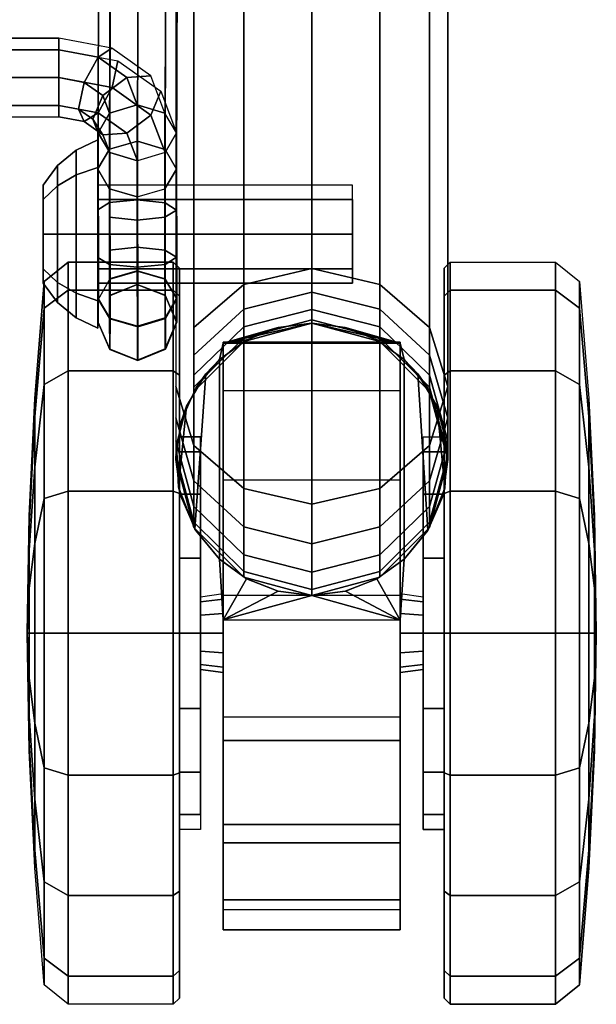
# Model space of a CAD drawing. Header units: inches. Extents: x 390 to 1835, y -266 to 136.
# Tile 426 of 656: x 1621.2 to 1623.03, y -130.39 to -127.26. Entities that reach past the tile are written whole.
import ezdxf
from ezdxf.enums import TextEntityAlignment as Align

# ---------------------------------------------------------------- set-up
doc = ezdxf.new("R2010")
doc.units = ezdxf.units.IN
doc.header["$LTSCALE"] = 0.95294
doc.header["$MEASUREMENT"] = 0
for name, color, linetype in [('A-FURN-3-SEAT-BACK', 143, 'Continuous'), ('A-FURN-3-SEAT-CASTER', 250, 'Continuous'), ('A-FURN-3-SEAT-FRAME', 254, 'Continuous'), ('A-FURN-3-SEAT-RACK', 251, 'Continuous'), ('A-FURN-HAWORTH-ATT', 251, 'Continuous')]:
    doc.layers.add(name, color=color, linetype=linetype)

# ---------------------------------------------------------------- blocks, each defined once
blk = doc.blocks.new('SCK-X4-0C-3D-3')
at = {"layer": 'A-FURN-3-SEAT-CASTER'}
for points in [[(-10.8336, -10.2315, 2.1916), (-10.7314, -10.2928, 2.1028), (-11.2255, -10.2581, 2.3688), (-11.0923, -10.206, 2.3294)], [(-10.9569, -10.1994, 2.2684), (-10.8336, -10.2315, 2.1916), (-11.0923, -10.206, 2.3294), (-10.9569, -10.1994, 2.2684)], [(-10.6855, -10.3357, 1.9712), (-11.3214, -10.3357, 2.3236), (-11.2255, -10.2581, 2.3688), (-10.7314, -10.2928, 2.1028)], [(-11.5145, -10.3479, 2.1248), (-11.3836, -10.4224, 2.2755), (-11.3214, -10.3357, 2.2596)], [(-10.6855, -10.3357, 1.7352), (-11.3214, -10.3357, 2.2596), (-11.3214, -10.3357, 2.3236), (-10.6855, -10.3357, 1.9712)], [(-10.6855, -10.3357, 1.7352), (-10.6229, -10.4231, 1.7352), (-10.6336, -10.3479, 1.3823)], [(-11.5146, -10.9115, 2.1248), (-11.4365, -10.6297, 2.2853), (-11.5145, -10.3479, 2.1248)], [(-11.5145, -10.3479, 2.1248), (-11.4365, -10.6297, 2.2853), (-11.423, -10.5226, 2.2831)], [(-11.5145, -10.3479, 2.1248), (-11.423, -10.5226, 2.2831), (-11.3836, -10.4224, 2.2755)], [(-10.5704, -10.6297, 1.7352), (-10.6334, -10.9115, 1.3815), (-10.6336, -10.3479, 1.3823)], [(-10.5704, -10.6297, 1.7352), (-10.6336, -10.3479, 1.3823), (-10.5838, -10.5231, 1.7352)], [(-10.5838, -10.5231, 1.7352), (-10.6336, -10.3479, 1.3823), (-10.6229, -10.4231, 1.7352)], [(-11.5146, -10.9115, 2.1248), (-11.4231, -10.7368, 2.2832), (-11.4365, -10.6297, 2.2853)], [(-10.6334, -10.9115, 1.3815), (-10.5704, -10.6297, 1.7352), (-10.5837, -10.7363, 1.7352)], [(-11.5146, -10.9115, 2.1248), (-11.3837, -10.837, 2.2756), (-11.4231, -10.7368, 2.2832)], [(-10.6334, -10.9115, 1.3815), (-10.5837, -10.7363, 1.7352), (-10.6228, -10.8363, 1.7352)], [(-11.3215, -10.9237, 2.2596), (-11.3837, -10.837, 2.2756), (-11.5146, -10.9115, 2.1248)], [(-10.6228, -10.8363, 1.7352), (-10.6854, -10.9237, 1.7352), (-10.6334, -10.9115, 1.3815)], [(-11.2287, -10.9996, 2.3695), (-11.3215, -10.9237, 2.3192), (-10.6854, -10.9237, 1.971), (-10.7316, -10.9669, 2.1032)], [(-11.3215, -10.9237, 2.3192), (-11.3215, -10.9237, 2.2596), (-10.6854, -10.9237, 1.7352), (-10.6854, -10.9237, 1.971)], [(-11.2287, -10.9996, 2.3695), (-10.7316, -10.9669, 2.1032), (-10.8346, -11.0285, 2.1924), (-11.095, -11.0531, 2.3304)], [(-11.095, -11.0531, 2.3304), (-10.8346, -11.0285, 2.1924), (-10.9588, -11.0605, 2.2694)]]:
    blk.add_3dface(points, dxfattribs=at)
for points, invisible_edges in [([(-11.5145, -10.3479, 2.1248), (-11.3214, -10.3357, 2.2596), (-10.6855, -10.3357, 1.7352), (-10.6336, -10.3479, 1.3823)], 8), ([(-12.5004, -10.3479, 1.1416), (-12.4365, -10.3479, 1.5249), (-11.0689, -10.3479, 0.3721), (-11.4358, -10.3479, 0.2442)], 10), ([(-11.4358, -10.3479, 0.2442), (-11.8232, -10.3479, 0.2748), (-12.4047, -10.3479, 0.765), (-12.5004, -10.3479, 1.1416)], 10), ([(-10.7845, -10.3479, 0.6368), (-11.0689, -10.3479, 0.3721), (-12.4365, -10.3479, 1.5249), (-12.2237, -10.3479, 1.85)], 10), ([(-12.4047, -10.3479, 0.765), (-11.8232, -10.3479, 0.2748), (-12.1654, -10.3479, 0.4588)], 1), ([(-12.2237, -10.3479, 1.85), (-11.898, -10.3479, 2.0619), (-10.6307, -10.3479, 0.9937), (-10.7845, -10.3479, 0.6368)], 10), ([(-10.6336, -10.3479, 1.3823), (-10.6307, -10.3479, 0.9937), (-11.898, -10.3479, 2.0619), (-11.5145, -10.3479, 2.1248)], 10), ([(-11.0694, -10.9115, 0.3717), (-12.4364, -10.9115, 1.525), (-12.5004, -10.9115, 1.1418), (-11.4363, -10.9115, 0.2441)], 5), ([(-11.4363, -10.9115, 0.2441), (-12.5004, -10.9115, 1.1418), (-12.4048, -10.9115, 0.7653), (-11.8236, -10.9115, 0.2749)], 5), ([(-10.7848, -10.9115, 0.6363), (-12.2236, -10.9115, 1.85), (-12.4364, -10.9115, 1.525), (-11.0694, -10.9115, 0.3717)], 5), ([(-12.4048, -10.9115, 0.7653), (-12.1657, -10.9115, 0.459), (-11.8236, -10.9115, 0.2749)], 8), ([(-10.6308, -10.9115, 0.993), (-11.898, -10.9115, 2.0619), (-12.2236, -10.9115, 1.85), (-10.7848, -10.9115, 0.6363)], 5), ([(-10.6334, -10.9115, 1.3815), (-11.5146, -10.9115, 2.1248), (-11.898, -10.9115, 2.0619), (-10.6308, -10.9115, 0.993)], 5), ([(-11.3215, -10.9237, 2.2596), (-11.5146, -10.9115, 2.1248), (-10.6334, -10.9115, 1.3815), (-10.6854, -10.9237, 1.7352)], 2)]:
    blk.add_3dface(points, dxfattribs=dict(at, invisible_edges=invisible_edges))
at = {"layer": 'A-FURN-3-SEAT-RACK'}
for points, invisible_edges in [([(-10.4421, -9.7752, 6.0937), (-10.3965, -9.7752, 6.204), (-10.1761, -9.7752, 6.204), (-10.1304, -9.7752, 6.0937)], 10), ([(-10.1304, -9.7752, 6.0937), (-10.1761, -9.7752, 5.9835), (-10.3965, -9.7752, 5.9835), (-10.4421, -9.7752, 6.0937)], 10), ([(-10.1761, -9.7752, 6.204), (-10.3965, -9.7752, 6.204), (-10.2863, -9.7752, 6.2496)], 1), ([(-10.2863, -9.7752, 5.9379), (-10.3965, -9.7752, 5.9835), (-10.1761, -9.7752, 5.9835)], 2)]:
    blk.add_3dface(points, dxfattribs=dict(at, invisible_edges=invisible_edges))
at = {"layer": 'A-FURN-HAWORTH-ATT', "flags": 1}
for tag, p in [('HAWMC', (0, 0)), ('HAWPN', (0, -0.1667))]:
    blk.add_attdef(tag, text='', height=0.1, dxfattribs=at).set_placement(p, align=Align.TOP_CENTER)
at = {"layer": 'A-FURN-3-SEAT-BACK'}
mesh = blk.add_polymesh((9, 5), dxfattribs=at)
for k, corner in enumerate([(-6.9591, -9.737, 17.3809), (-6.9504, -9.7556, 17.3841), (-6.9364, -9.7702, 17.3884), (-6.9184, -9.7792, 17.3932), (-6.8984, -9.7817, 17.3982), (-7.418, -9.6278, 19.283), (-7.4093, -9.6462, 19.2862), (-7.3952, -9.6607, 19.2904), (-7.3773, -9.6696, 19.2953), (-7.3574, -9.6721, 19.3003), (-7.8746, -9.5185, 21.1857), (-7.8658, -9.5367, 21.1889), (-7.8517, -9.5511, 21.1931), (-7.8339, -9.5599, 21.1979), (-7.8142, -9.5624, 21.2028), (-8.3296, -9.4093, 23.0887), (-8.3207, -9.4273, 23.0919), (-8.3066, -9.4414, 23.0961), (-8.2889, -9.4502, 23.1009), (-8.2694, -9.4527, 23.1058), (-8.7838, -9.3002, 24.992), (-8.7747, -9.3178, 24.9952), (-8.7606, -9.3317, 24.9994), (-8.743, -9.3404, 25.0041), (-8.7237, -9.3429, 25.0089), (-9.2378, -9.1912, 26.8952), (-9.2285, -9.2084, 26.8985), (-9.2144, -9.2221, 26.9027), (-9.197, -9.2306, 26.9074), (-9.178, -9.2331, 26.9121), (-9.6922, -9.0823, 28.7984), (-9.6828, -9.0992, 28.8017), (-9.6688, -9.1126, 28.8058), (-9.6515, -9.1209, 28.8105), (-9.6327, -9.1233, 28.8152), (-10.1477, -8.9735, 30.7014), (-10.1383, -8.9901, 30.7046), (-10.1243, -9.0032, 30.7087), (-10.1072, -9.0113, 30.7133), (-10.0885, -9.0135, 30.718), (-10.605, -8.8649, 32.6039), (-10.5956, -8.8813, 32.6071), (-10.5818, -8.894, 32.6112), (-10.5648, -8.9018, 32.6157), (-10.5463, -8.9039, 32.6203)]):
    mesh.set_mesh_vertex(divmod(k, 5), corner)
mesh = blk.add_polymesh((2, 9), dxfattribs=at)
for k, corner in enumerate([(-5.9949, -9.6763, 18.6345), (-6.5297, -9.5775, 20.4036), (-7.0641, -9.4786, 22.1729), (-7.6004, -9.3798, 23.9415), (-8.139, -9.2811, 25.7095), (-8.6774, -9.1824, 27.4776), (-9.2143, -9.0836, 29.246), (-9.7508, -8.9848, 31.0147), (-10.2889, -8.8861, 32.7828), (-6.8984, -9.7817, 17.3982), (-7.3574, -9.6721, 19.3003), (-7.8142, -9.5624, 21.2028), (-8.2694, -9.4527, 23.1058), (-8.7237, -9.3429, 25.0089), (-9.178, -9.2331, 26.9121), (-9.6327, -9.1233, 28.8152), (-10.0885, -9.0135, 30.718), (-10.5463, -8.9039, 32.6203)]):
    mesh.set_mesh_vertex(divmod(k, 9), corner)
at = {"layer": 'A-FURN-3-SEAT-CASTER'}
mesh = blk.add_polymesh((16, 9), dxfattribs=dict(at, m_close=True))
for k, corner in enumerate([(-12.1816, -10.2755, 1.1811), (-12.1816, -10.2085, 1.1811), (-12.718, -10.2085, 1.1811), (-12.7377, -10.1888, 1.1811), (-12.7377, -9.8547, 1.1811), (-12.6761, -9.7778, 1.1811), (-12.3035, -9.7481, 1.1811), (-11.9303, -9.7302, 1.1811), (-11.5566, -9.7243, 1.1811), (-12.134, -10.2755, 0.9419), (-12.134, -10.2085, 0.9419), (-12.6296, -10.2085, 0.7366), (-12.6478, -10.1888, 0.7291), (-12.6478, -9.8547, 0.7291), (-12.5909, -9.7778, 0.7527), (-12.2467, -9.7481, 0.8953), (-11.9018, -9.7302, 1.0381), (-11.5566, -9.7243, 1.1811), (-11.9985, -10.2755, 0.7392), (-11.9985, -10.2085, 0.7392), (-12.3778, -10.2085, 0.3599), (-12.3917, -10.1888, 0.3459), (-12.3917, -9.8547, 0.3459), (-12.3482, -9.7778, 0.3895), (-12.0848, -9.7481, 0.6529), (-11.8208, -9.7302, 0.9169), (-11.5566, -9.7243, 1.1811), (-11.7958, -10.2755, 0.6037), (-11.7958, -10.2085, 0.6037), (-12.001, -10.2085, 0.1081), (-12.0086, -10.1888, 0.0899), (-12.0086, -9.8547, 0.0899), (-11.985, -9.7778, 0.1468), (-11.8424, -9.7481, 0.491), (-11.6996, -9.7302, 0.8359), (-11.5566, -9.7243, 1.1811), (-11.5566, -10.2755, 0.5561), (-11.5566, -10.2085, 0.5561), (-11.5566, -10.2085, 0.0197), (-11.5566, -10.1888), (-11.5566, -9.8547), (-11.5566, -9.7778, 0.0616), (-11.5566, -9.7481, 0.4341), (-11.5566, -9.7302, 0.8074), (-11.5566, -9.7243, 1.1811), (-11.3174, -10.2755, 0.6037), (-11.3174, -10.2085, 0.6037), (-11.1121, -10.2085, 0.1081), (-11.1046, -10.1888, 0.0899), (-11.1046, -9.8547, 0.0899), (-11.1282, -9.7778, 0.1468), (-11.2707, -9.7481, 0.491), (-11.4136, -9.7302, 0.8359), (-11.5566, -9.7243, 1.1811), (-11.1146, -10.2755, 0.7392), (-11.1146, -10.2085, 0.7392), (-10.7353, -10.2085, 0.3599), (-10.7214, -10.1888, 0.3459), (-10.7214, -9.8547, 0.3459), (-10.765, -9.7778, 0.3895), (-11.0284, -9.7481, 0.6529), (-11.2924, -9.7302, 0.9169), (-11.5566, -9.7243, 1.1811), (-10.9792, -10.2755, 0.9419), (-10.9792, -10.2085, 0.9419), (-10.4836, -10.2085, 0.7366), (-10.4654, -10.1888, 0.7291), (-10.4654, -9.8547, 0.7291), (-10.5223, -9.7778, 0.7527), (-10.8665, -9.7481, 0.8953), (-11.2114, -9.7302, 1.0381), (-11.5566, -9.7243, 1.1811), (-10.9316, -10.2755, 1.1811), (-10.9316, -10.2085, 1.1811), (-10.3952, -10.2085, 1.1811), (-10.3755, -10.1888, 1.1811), (-10.3755, -9.8547, 1.1811), (-10.4371, -9.7778, 1.1811), (-10.8096, -9.7481, 1.1811), (-11.1829, -9.7302, 1.1811), (-11.5566, -9.7243, 1.1811), (-10.9792, -10.2755, 1.4203), (-10.9792, -10.2085, 1.4203), (-10.4836, -10.2085, 1.6256), (-10.4654, -10.1888, 1.6331), (-10.4654, -9.8547, 1.6331), (-10.5223, -9.7778, 1.6095), (-10.8665, -9.7481, 1.467), (-11.2114, -9.7302, 1.3241), (-11.5566, -9.7243, 1.1811), (-11.1146, -10.2755, 1.623), (-11.1146, -10.2085, 1.623), (-10.7353, -10.2085, 2.0023), (-10.7214, -10.1888, 2.0163), (-10.7214, -9.8547, 2.0163), (-10.765, -9.7778, 1.9727), (-11.0284, -9.7481, 1.7093), (-11.2924, -9.7302, 1.4453), (-11.5566, -9.7243, 1.1811), (-11.3174, -10.2755, 1.7585), (-11.3174, -10.2085, 1.7585), (-11.1121, -10.2085, 2.2541), (-11.1046, -10.1888, 2.2723), (-11.1046, -9.8547, 2.2723), (-11.1282, -9.7778, 2.2154), (-11.2707, -9.7481, 1.8712), (-11.4136, -9.7302, 1.5263), (-11.5566, -9.7243, 1.1811), (-11.5566, -10.2755, 1.8061), (-11.5566, -10.2085, 1.8061), (-11.5566, -10.2085, 2.3425), (-11.5566, -10.1888, 2.3622), (-11.5566, -9.8547, 2.3622), (-11.5566, -9.7778, 2.3006), (-11.5566, -9.7481, 1.9281), (-11.5566, -9.7302, 1.5548), (-11.5566, -9.7243, 1.1811), (-11.7958, -10.2755, 1.7585), (-11.7958, -10.2085, 1.7585), (-12.001, -10.2085, 2.2541), (-12.0086, -10.1888, 2.2723), (-12.0086, -9.8547, 2.2723), (-11.985, -9.7778, 2.2154), (-11.8424, -9.7481, 1.8712), (-11.6996, -9.7302, 1.5263), (-11.5566, -9.7243, 1.1811), (-11.9985, -10.2755, 1.623), (-11.9985, -10.2085, 1.623), (-12.3778, -10.2085, 2.0023), (-12.3917, -10.1888, 2.0163), (-12.3917, -9.8547, 2.0163), (-12.3482, -9.7778, 1.9727), (-12.0848, -9.7481, 1.7093), (-11.8208, -9.7302, 1.4453), (-11.5566, -9.7243, 1.1811), (-12.134, -10.2755, 1.4203), (-12.134, -10.2085, 1.4203), (-12.6296, -10.2085, 1.6256), (-12.6478, -10.1888, 1.6331), (-12.6478, -9.8547, 1.6331), (-12.5909, -9.7778, 1.6095), (-12.2467, -9.7481, 1.467), (-11.9018, -9.7302, 1.3241), (-11.5566, -9.7243, 1.1811)]):
    mesh.set_mesh_vertex(divmod(k, 9), corner)
mesh = blk.add_polymesh((2, 7), dxfattribs=at)
for k, corner in enumerate([(-10.6855, -10.3357, 1.9712), (-10.7314, -10.2928, 2.1028), (-10.8336, -10.2315, 2.1916), (-10.9569, -10.1994, 2.2684), (-11.0923, -10.206, 2.3294), (-11.2255, -10.2581, 2.3688), (-11.3214, -10.3357, 2.3236), (-10.6855, -10.3357, 2.376), (-10.7772, -10.2605, 2.376), (-10.8859, -10.213, 2.376), (-11.0034, -10.1967, 2.376), (-11.1209, -10.213, 2.376), (-11.2296, -10.2605, 2.376), (-11.3214, -10.3357, 2.376)]):
    mesh.set_mesh_vertex(divmod(k, 7), corner)
mesh = blk.add_polymesh((2, 12), dxfattribs=dict(at, n_close=True))
for k, corner in enumerate([(-11.4416, -10.2755, 1.1811), (-11.457, -10.2755, 1.2386), (-11.4991, -10.2755, 1.2807), (-11.5566, -10.2755, 1.2961), (-11.6141, -10.2755, 1.2807), (-11.6562, -10.2755, 1.2386), (-11.6716, -10.2755, 1.1811), (-11.6562, -10.2755, 1.1236), (-11.6141, -10.2755, 1.0815), (-11.5566, -10.2755, 1.0661), (-11.4991, -10.2755, 1.0815), (-11.457, -10.2755, 1.1236), (-11.4316, -10.3479, 1.1811), (-11.4483, -10.3479, 1.2436), (-11.4941, -10.3479, 1.2894), (-11.5566, -10.3479, 1.3061), (-11.6191, -10.3479, 1.2894), (-11.6648, -10.3479, 1.2436), (-11.6816, -10.3479, 1.1811), (-11.6648, -10.3479, 1.1186), (-11.6191, -10.3479, 1.0728), (-11.5566, -10.3479, 1.0561), (-11.4941, -10.3479, 1.0728), (-11.4483, -10.3479, 1.1186)]):
    mesh.set_mesh_vertex(divmod(k, 12), corner)
mesh = blk.add_polymesh((2, 7), dxfattribs=at)
for k, corner in enumerate([(-11.3214, -10.3357, 2.2596), (-11.3836, -10.4224, 2.2755), (-11.423, -10.5226, 2.2831), (-11.4365, -10.6297, 2.2853), (-11.4231, -10.7368, 2.2832), (-11.3837, -10.837, 2.2756), (-11.3215, -10.9237, 2.2596), (-11.3214, -10.3357, 2.376), (-11.384, -10.423, 2.376), (-11.4231, -10.5231, 2.376), (-11.4365, -10.6297, 2.376), (-11.4232, -10.7363, 2.376), (-11.3841, -10.8363, 2.376), (-11.3215, -10.9237, 2.376)]):
    mesh.set_mesh_vertex(divmod(k, 7), corner)
mesh = blk.add_polymesh((2, 7), dxfattribs=at)
for k, corner in enumerate([(-10.6854, -10.9237, 1.7352), (-10.6228, -10.8363, 1.7352), (-10.5837, -10.7363, 1.7352), (-10.5704, -10.6297, 1.7352), (-10.5838, -10.5231, 1.7352), (-10.6229, -10.4231, 1.7352), (-10.6855, -10.3357, 1.7352), (-10.6854, -10.9237, 2.376), (-10.6228, -10.8363, 2.376), (-10.5837, -10.7363, 2.376), (-10.5704, -10.6297, 2.376), (-10.5837, -10.5231, 2.376), (-10.6229, -10.423, 2.376), (-10.6855, -10.3357, 2.376)]):
    mesh.set_mesh_vertex(divmod(k, 7), corner)
mesh = blk.add_polymesh((2, 13), dxfattribs=at)
for k, corner in enumerate([(-11.5145, -10.3479, 2.1248), (-11.898, -10.3479, 2.0619), (-12.2237, -10.3479, 1.85), (-12.4365, -10.3479, 1.5249), (-12.5004, -10.3479, 1.1416), (-12.4047, -10.3479, 0.765), (-12.1654, -10.3479, 0.4588), (-11.8232, -10.3479, 0.2748), (-11.4358, -10.3479, 0.2442), (-11.0689, -10.3479, 0.3721), (-10.7845, -10.3479, 0.6368), (-10.6307, -10.3479, 0.9937), (-10.6336, -10.3479, 1.3823), (-11.5146, -10.9115, 2.1248), (-11.898, -10.9115, 2.0619), (-12.2236, -10.9115, 1.85), (-12.4364, -10.9115, 1.525), (-12.5004, -10.9115, 1.1418), (-12.4048, -10.9115, 0.7653), (-12.1657, -10.9115, 0.459), (-11.8236, -10.9115, 0.2749), (-11.4363, -10.9115, 0.2441), (-11.0694, -10.9115, 0.3717), (-10.7848, -10.9115, 0.6363), (-10.6308, -10.9115, 0.993), (-10.6334, -10.9115, 1.3815)]):
    mesh.set_mesh_vertex(divmod(k, 13), corner)
mesh = blk.add_polymesh((2, 12), dxfattribs=dict(at, n_close=True))
for k, corner in enumerate([(-11.4316, -10.9115, 1.1811), (-11.4483, -10.9115, 1.2436), (-11.4941, -10.9115, 1.2894), (-11.5566, -10.9115, 1.3061), (-11.6191, -10.9115, 1.2894), (-11.6648, -10.9115, 1.2436), (-11.6816, -10.9115, 1.1811), (-11.6648, -10.9115, 1.1186), (-11.6191, -10.9115, 1.0728), (-11.5566, -10.9115, 1.0561), (-11.4941, -10.9115, 1.0728), (-11.4483, -10.9115, 1.1186), (-11.4416, -10.9841, 1.1811), (-11.457, -10.9841, 1.2386), (-11.4991, -10.9841, 1.2807), (-11.5566, -10.9841, 1.2961), (-11.6141, -10.9841, 1.2807), (-11.6562, -10.9841, 1.2386), (-11.6716, -10.9841, 1.1811), (-11.6562, -10.9841, 1.1236), (-11.6141, -10.9841, 1.0815), (-11.5566, -10.9841, 1.0661), (-11.4991, -10.9841, 1.0815), (-11.457, -10.9841, 1.1236)]):
    mesh.set_mesh_vertex(divmod(k, 12), corner)
mesh = blk.add_polymesh((2, 7), dxfattribs=at)
for k, corner in enumerate([(-11.3215, -10.9237, 2.3192), (-11.2287, -10.9996, 2.3695), (-11.095, -11.0531, 2.3304), (-10.9588, -11.0605, 2.2694), (-10.8346, -11.0285, 2.1924), (-10.7316, -10.9669, 2.1032), (-10.6854, -10.9237, 1.971), (-11.3215, -10.9237, 2.376), (-11.2298, -10.999, 2.376), (-11.121, -11.0466, 2.376), (-11.0034, -11.0629, 2.376), (-10.8858, -11.0466, 2.376), (-10.7771, -10.999, 2.376), (-10.6854, -10.9237, 2.376)]):
    mesh.set_mesh_vertex(divmod(k, 7), corner)
mesh = blk.add_polymesh((16, 9), dxfattribs=dict(at, m_close=True))
for k, corner in enumerate([(-10.9316, -10.9841, 1.1811), (-10.9316, -11.051, 1.1811), (-10.3952, -11.051, 1.1811), (-10.3755, -11.0707, 1.1811), (-10.3755, -11.4049, 1.1811), (-10.4371, -11.4818, 1.1811), (-10.8096, -11.5115, 1.1811), (-11.1829, -11.5293, 1.1811), (-11.5566, -11.5353, 1.1811), (-10.9792, -10.9841, 0.9419), (-10.9792, -11.051, 0.9419), (-10.4836, -11.051, 0.7366), (-10.4654, -11.0707, 0.7291), (-10.4654, -11.4049, 0.7291), (-10.5223, -11.4818, 0.7527), (-10.8665, -11.5115, 0.8953), (-11.2114, -11.5293, 1.0381), (-11.5566, -11.5353, 1.1811), (-11.1146, -10.9841, 0.7392), (-11.1146, -11.051, 0.7392), (-10.7353, -11.051, 0.3599), (-10.7214, -11.0707, 0.3459), (-10.7214, -11.4049, 0.3459), (-10.765, -11.4818, 0.3895), (-11.0284, -11.5115, 0.6529), (-11.2924, -11.5293, 0.9169), (-11.5566, -11.5353, 1.1811), (-11.3174, -10.9841, 0.6037), (-11.3174, -11.051, 0.6037), (-11.1121, -11.051, 0.1081), (-11.1046, -11.0707, 0.0899), (-11.1046, -11.4049, 0.0899), (-11.1282, -11.4818, 0.1468), (-11.2707, -11.5115, 0.491), (-11.4136, -11.5293, 0.8359), (-11.5566, -11.5353, 1.1811), (-11.5566, -10.9841, 0.5561), (-11.5566, -11.051, 0.5561), (-11.5566, -11.051, 0.0197), (-11.5566, -11.0707), (-11.5566, -11.4049), (-11.5566, -11.4818, 0.0616), (-11.5566, -11.5115, 0.4341), (-11.5566, -11.5293, 0.8074), (-11.5566, -11.5353, 1.1811), (-11.7958, -10.9841, 0.6037), (-11.7958, -11.051, 0.6037), (-12.001, -11.051, 0.1081), (-12.0086, -11.0707, 0.0899), (-12.0086, -11.4049, 0.0899), (-11.985, -11.4818, 0.1468), (-11.8424, -11.5115, 0.491), (-11.6996, -11.5293, 0.8359), (-11.5566, -11.5353, 1.1811), (-11.9985, -10.9841, 0.7392), (-11.9985, -11.051, 0.7392), (-12.3778, -11.051, 0.3599), (-12.3917, -11.0707, 0.3459), (-12.3917, -11.4049, 0.3459), (-12.3482, -11.4818, 0.3895), (-12.0848, -11.5115, 0.6529), (-11.8208, -11.5293, 0.9169), (-11.5566, -11.5353, 1.1811), (-12.134, -10.9841, 0.9419), (-12.134, -11.051, 0.9419), (-12.6296, -11.051, 0.7366), (-12.6478, -11.0707, 0.7291), (-12.6478, -11.4049, 0.7291), (-12.5909, -11.4818, 0.7527), (-12.2467, -11.5115, 0.8953), (-11.9018, -11.5293, 1.0381), (-11.5566, -11.5353, 1.1811), (-12.1816, -10.9841, 1.1811), (-12.1816, -11.051, 1.1811), (-12.718, -11.051, 1.1811), (-12.7377, -11.0707, 1.1811), (-12.7377, -11.4049, 1.1811), (-12.6761, -11.4818, 1.1811), (-12.3035, -11.5115, 1.1811), (-11.9303, -11.5293, 1.1811), (-11.5566, -11.5353, 1.1811), (-12.134, -10.9841, 1.4203), (-12.134, -11.051, 1.4203), (-12.6296, -11.051, 1.6256), (-12.6478, -11.0707, 1.6331), (-12.6478, -11.4049, 1.6331), (-12.5909, -11.4818, 1.6095), (-12.2467, -11.5115, 1.467), (-11.9018, -11.5293, 1.3241), (-11.5566, -11.5353, 1.1811), (-11.9985, -10.9841, 1.623), (-11.9985, -11.051, 1.623), (-12.3778, -11.051, 2.0023), (-12.3917, -11.0707, 2.0163), (-12.3917, -11.4049, 2.0163), (-12.3482, -11.4818, 1.9727), (-12.0848, -11.5115, 1.7093), (-11.8208, -11.5293, 1.4453), (-11.5566, -11.5353, 1.1811), (-11.7958, -10.9841, 1.7585), (-11.7958, -11.051, 1.7585), (-12.001, -11.051, 2.2541), (-12.0086, -11.0707, 2.2723), (-12.0086, -11.4049, 2.2723), (-11.985, -11.4818, 2.2154), (-11.8424, -11.5115, 1.8712), (-11.6996, -11.5293, 1.5263), (-11.5566, -11.5353, 1.1811), (-11.5566, -10.9841, 1.8061), (-11.5566, -11.051, 1.8061), (-11.5566, -11.051, 2.3425), (-11.5566, -11.0707, 2.3622), (-11.5566, -11.4049, 2.3622), (-11.5566, -11.4818, 2.3006), (-11.5566, -11.5115, 1.9281), (-11.5566, -11.5293, 1.5548), (-11.5566, -11.5353, 1.1811), (-11.3174, -10.9841, 1.7585), (-11.3174, -11.051, 1.7585), (-11.1121, -11.051, 2.2541), (-11.1046, -11.0707, 2.2723), (-11.1046, -11.4049, 2.2723), (-11.1282, -11.4818, 2.2154), (-11.2707, -11.5115, 1.8712), (-11.4136, -11.5293, 1.5263), (-11.5566, -11.5353, 1.1811), (-11.1146, -10.9841, 1.623), (-11.1146, -11.051, 1.623), (-10.7353, -11.051, 2.0023), (-10.7214, -11.0707, 2.0163), (-10.7214, -11.4049, 2.0163), (-10.765, -11.4818, 1.9727), (-11.0284, -11.5115, 1.7093), (-11.2924, -11.5293, 1.4453), (-11.5566, -11.5353, 1.1811), (-10.9792, -10.9841, 1.4203), (-10.9792, -11.051, 1.4203), (-10.4836, -11.051, 1.6256), (-10.4654, -11.0707, 1.6331), (-10.4654, -11.4049, 1.6331), (-10.5223, -11.4818, 1.6095), (-10.8665, -11.5115, 1.467), (-11.2114, -11.5293, 1.3241), (-11.5566, -11.5353, 1.1811)]):
    mesh.set_mesh_vertex(divmod(k, 9), corner)
at = {"layer": 'A-FURN-3-SEAT-FRAME'}
mesh = blk.add_polymesh((5, 12), dxfattribs=dict(at, n_close=True))
for k, corner in enumerate([(-11.0034, -10.1967, 4.2406), (-11.22, -10.2547, 4.2406), (-11.3785, -10.4132, 4.2406), (-11.4365, -10.6298, 4.2406), (-11.3785, -10.8463, 4.2406), (-11.22, -11.0048, 4.2406), (-11.0034, -11.0629, 4.2406), (-10.7869, -11.0048, 4.2406), (-10.6284, -10.8463, 4.2406), (-10.5704, -10.6298, 4.2406), (-10.6284, -10.4132, 4.2406), (-10.7869, -10.2547, 4.2406), (-10.9886, -10.1967, 4.4667), (-11.2033, -10.2547, 4.4949), (-11.3605, -10.4132, 4.5156), (-11.418, -10.6298, 4.5232), (-11.3605, -10.8463, 4.5156), (-11.2033, -11.0048, 4.4949), (-10.9886, -11.0629, 4.4667), (-10.7739, -11.0048, 4.4384), (-10.6168, -10.8463, 4.4177), (-10.5592, -10.6298, 4.4101), (-10.6168, -10.4132, 4.4177), (-10.7739, -10.2547, 4.4384), (-10.9444, -10.1967, 4.6889), (-11.1536, -10.2547, 4.745), (-11.3067, -10.4132, 4.786), (-11.3627, -10.6298, 4.801), (-11.3067, -10.8463, 4.786), (-11.1536, -11.0048, 4.745), (-10.9444, -11.0629, 4.6889), (-10.7352, -11.0048, 4.6329), (-10.5821, -10.8463, 4.5918), (-10.5261, -10.6298, 4.5768), (-10.5821, -10.4132, 4.5918), (-10.7352, -10.2547, 4.6329), (-10.8716, -10.1967, 4.9035), (-11.0716, -10.2547, 4.9863), (-11.2181, -10.4132, 5.047), (-11.2717, -10.6298, 5.0692), (-11.2181, -10.8463, 5.047), (-11.0716, -11.0048, 4.9863), (-10.8716, -11.0629, 4.9035), (-10.6715, -11.0048, 4.8206), (-10.5251, -10.8463, 4.76), (-10.4715, -10.6298, 4.7377), (-10.5251, -10.4132, 4.76), (-10.6715, -10.2547, 4.8206), (-10.7713, -10.1967, 5.1067), (-10.9589, -10.2547, 5.215), (-11.0962, -10.4132, 5.2942), (-11.1464, -10.6298, 5.3232), (-11.0962, -10.8463, 5.2942), (-10.9589, -11.0048, 5.215), (-10.7713, -11.0629, 5.1067), (-10.5838, -11.0048, 4.9984), (-10.4465, -10.8463, 4.9192), (-10.3963, -10.6298, 4.8902), (-10.4465, -10.4132, 4.9192), (-10.5838, -10.2547, 4.9984)]):
    mesh.set_mesh_vertex(divmod(k, 12), corner)
mesh = blk.add_polymesh((2, 12), dxfattribs=dict(at, n_close=True))
for k, corner in enumerate([(-11.0034, -10.1967, 2.376), (-11.22, -10.2547, 2.376), (-11.3785, -10.4132, 2.376), (-11.4365, -10.6298, 2.376), (-11.3785, -10.8463, 2.376), (-11.22, -11.0048, 2.376), (-11.0034, -11.0629, 2.376), (-10.7869, -11.0048, 2.376), (-10.6284, -10.8463, 2.376), (-10.5704, -10.6298, 2.376), (-10.6284, -10.4132, 2.376), (-10.7869, -10.2547, 2.376), (-11.0034, -10.1967, 4.2406), (-11.22, -10.2547, 4.2406), (-11.3785, -10.4132, 4.2406), (-11.4365, -10.6298, 4.2406), (-11.3785, -10.8463, 4.2406), (-11.22, -11.0048, 4.2406), (-11.0034, -11.0629, 4.2406), (-10.7869, -11.0048, 4.2406), (-10.6284, -10.8463, 4.2406), (-10.5704, -10.6298, 4.2406), (-10.6284, -10.4132, 4.2406), (-10.7869, -10.2547, 4.2406)]):
    mesh.set_mesh_vertex(divmod(k, 12), corner)
mesh = blk.add_polymesh((2, 12), dxfattribs=dict(at, n_close=True))
for k, corner in enumerate([(-10.7713, -10.1967, 5.1067), (-10.9589, -10.2547, 5.215), (-11.0962, -10.4132, 5.2942), (-11.1464, -10.6298, 5.3232), (-11.0962, -10.8463, 5.2942), (-10.9589, -11.0048, 5.215), (-10.7713, -11.0629, 5.1067), (-10.5838, -11.0048, 4.9984), (-10.4465, -10.8463, 4.9192), (-10.3963, -10.6298, 4.8902), (-10.4465, -10.4132, 4.9192), (-10.5838, -10.2547, 4.9984), (-5.4947, -10.1967, 14.2461), (-5.6822, -10.2547, 14.3544), (-5.8195, -10.4132, 14.4336), (-5.8698, -10.6298, 14.4626), (-5.8195, -10.8463, 14.4336), (-5.6822, -11.0048, 14.3544), (-5.4947, -11.0629, 14.2461), (-5.3072, -11.0048, 14.1378), (-5.1699, -10.8463, 14.0586), (-5.1197, -10.6298, 14.0296), (-5.1699, -10.4132, 14.0586), (-5.3072, -10.2547, 14.1378)]):
    mesh.set_mesh_vertex(divmod(k, 12), corner)
at = {"layer": 'A-FURN-3-SEAT-RACK'}
mesh = blk.add_polymesh((2, 8), dxfattribs=dict(at, n_close=True))
for k, corner in enumerate([(-9.9133, -9.8248, 5.1789), (-9.8767, -9.8248, 5.2673), (-9.7883, -9.8248, 5.3039), (-9.6999, -9.8248, 5.2673), (-9.6633, -9.8248, 5.1789), (-9.6999, -9.8248, 5.0905), (-9.7883, -9.8248, 5.0539), (-9.8767, -9.8248, 5.0905), (-9.9133, 9.8248, 5.1789), (-9.8767, 9.8248, 5.2673), (-9.7883, 9.8248, 5.3039), (-9.6999, 9.8248, 5.2673), (-9.6633, 9.8248, 5.1789), (-9.6999, 9.8248, 5.0905), (-9.7883, 9.8248, 5.0539), (-9.8767, 9.8248, 5.0905)]):
    mesh.set_mesh_vertex(divmod(k, 8), corner)
mesh = blk.add_polymesh((9, 4), dxfattribs=at)
for k, corner in enumerate([(-10.2863, -9.9492, 6.3937), (-10.2863, -9.88, 6.3604), (-10.2863, -9.8208, 6.3114), (-10.2863, -9.7752, 6.2496), (-10.4984, -9.9492, 6.3059), (-10.4748, -9.88, 6.2823), (-10.4402, -9.8208, 6.2477), (-10.3965, -9.7752, 6.204), (-10.5863, -9.9492, 6.0937), (-10.5529, -9.88, 6.0937), (-10.5039, -9.8208, 6.0937), (-10.4421, -9.7752, 6.0937), (-10.4984, -9.9492, 5.8816), (-10.4748, -9.88, 5.9052), (-10.4402, -9.8208, 5.9398), (-10.3965, -9.7752, 5.9835), (-10.2863, -9.9492, 5.7937), (-10.2863, -9.88, 5.8271), (-10.2863, -9.8208, 5.8761), (-10.2863, -9.7752, 5.9379), (-10.0741, -9.9492, 5.8816), (-10.0977, -9.88, 5.9052), (-10.1324, -9.8208, 5.9398), (-10.1761, -9.7752, 5.9835), (-9.9863, -9.9492, 6.0937), (-10.0196, -9.88, 6.0937), (-10.0686, -9.8208, 6.0937), (-10.1304, -9.7752, 6.0937), (-10.0741, -9.9492, 6.3059), (-10.0977, -9.88, 6.2823), (-10.1324, -9.8208, 6.2477), (-10.1761, -9.7752, 6.204), (-10.2863, -9.9492, 6.3937), (-10.2863, -9.88, 6.3604), (-10.2863, -9.8208, 6.3114), (-10.2863, -9.7752, 6.2496)]):
    mesh.set_mesh_vertex(divmod(k, 4), corner)
mesh = blk.add_polymesh((4, 8), dxfattribs=dict(at, n_close=True))
for k, corner in enumerate([(-9.6633, -9.8248, 5.1789), (-9.6999, -9.8248, 5.2673), (-9.7883, -9.8248, 5.3039), (-9.8767, -9.8248, 5.2673), (-9.9133, -9.8248, 5.1789), (-9.8767, -9.8248, 5.0905), (-9.7883, -9.8248, 5.0539), (-9.6999, -9.8248, 5.0905), (-9.6952, -9.9938, 5.211), (-9.7235, -9.9495, 5.291), (-9.8035, -9.9054, 5.3192), (-9.8885, -9.8873, 5.2792), (-9.9286, -9.9057, 5.1943), (-9.9003, -9.95, 5.1143), (-9.8203, -9.9941, 5.0861), (-9.7353, -10.0123, 5.1262), (-9.7824, -10.1175, 5.2989), (-9.7878, -10.0408, 5.3558), (-9.8451, -9.9644, 5.3611), (-9.9207, -9.933, 5.3116), (-9.9703, -9.965, 5.2364), (-9.9649, -10.0417, 5.1794), (-9.9076, -10.1181, 5.1741), (-9.832, -10.1495, 5.2236), (-9.9014, -10.1625, 5.4188), (-9.8754, -10.0739, 5.4439), (-9.9014, -9.9857, 5.4175), (-9.9642, -9.9496, 5.3549), (-10.0269, -9.9867, 5.293), (-10.0529, -10.0753, 5.2678), (-10.0269, -10.1635, 5.2943), (-9.9642, -10.1996, 5.3569)]):
    mesh.set_mesh_vertex(divmod(k, 8), corner)
mesh = blk.add_polymesh((7, 8), dxfattribs=dict(at, n_close=True))
for k, corner in enumerate([(-10.4931, -9.9507, 5.8879), (-10.5557, -9.9879, 5.8259), (-10.5814, -10.0765, 5.8006), (-10.5552, -10.1647, 5.827), (-10.4923, -10.2007, 5.8895), (-10.4297, -10.1635, 5.9515), (-10.404, -10.0748, 5.9767), (-10.4302, -9.9867, 5.9504), (-10.5681, -9.9503, 6.0189), (-10.6534, -9.9874, 5.9965), (-10.6884, -10.0759, 5.9876), (-10.6526, -10.1641, 5.9973), (-10.567, -10.2003, 6.02), (-10.4817, -10.1632, 6.0424), (-10.4467, -10.0746, 6.0514), (-10.4825, -9.9864, 6.0416), (-10.5675, -9.9498, 6.1699), (-10.6526, -9.9867, 6.1932), (-10.6876, -10.0753, 6.203), (-10.6519, -10.1635, 6.1935), (-10.5664, -10.1998, 6.1704), (-10.4813, -10.1629, 6.1471), (-10.4464, -10.0743, 6.1373), (-10.4821, -9.9861, 6.1468), (-10.4915, -9.9494, 6.3004), (-10.5537, -9.9862, 6.3631), (-10.5792, -10.0747, 6.3891), (-10.5531, -10.163, 6.3631), (-10.4907, -10.1994, 6.3004), (-10.4286, -10.1626, 6.2376), (-10.4031, -10.0741, 6.2116), (-10.4292, -9.9858, 6.2376), (-10.3605, -9.9491, 6.3754), (-10.383, -9.9859, 6.4608), (-10.3922, -10.0743, 6.4961), (-10.3828, -10.1627, 6.4606), (-10.3602, -10.1991, 6.3751), (-10.3377, -10.1624, 6.2896), (-10.3285, -10.074, 6.2543), (-10.3379, -9.9856, 6.2899), (-10.2095, -9.9491, 6.3748), (-10.1864, -9.9859, 6.46), (-10.1769, -10.0743, 6.4953), (-10.1866, -10.1627, 6.4598), (-10.2098, -10.1991, 6.3745), (-10.233, -10.1624, 6.2892), (-10.2425, -10.074, 6.254), (-10.2328, -9.9856, 6.2895), (-10.0791, -9.9494, 6.2988), (-10.0164, -9.9862, 6.3611), (-9.9907, -10.0747, 6.3869), (-10.017, -10.163, 6.3611), (-10.0799, -10.1994, 6.2988), (-10.1425, -10.1626, 6.2365), (-10.1682, -10.0741, 6.2107), (-10.1419, -9.9858, 6.2365)]):
    mesh.set_mesh_vertex(divmod(k, 8), corner)
mesh = blk.add_polymesh((2, 8), dxfattribs=dict(at, n_close=True))
for k, corner in enumerate([(-10.5814, -10.0765, 5.8006), (-10.5557, -9.9879, 5.8259), (-10.4931, -9.9507, 5.8879), (-10.4302, -9.9867, 5.9504), (-10.404, -10.0748, 5.9767), (-10.4297, -10.1635, 5.9515), (-10.4923, -10.2007, 5.8895), (-10.5552, -10.1647, 5.827), (-10.0529, -10.0753, 5.2678), (-10.0269, -9.9867, 5.293), (-9.9642, -9.9496, 5.3549), (-9.9014, -9.9857, 5.4175), (-9.8754, -10.0739, 5.4439), (-9.9014, -10.1625, 5.4188), (-9.9642, -10.1996, 5.3569), (-10.0269, -10.1635, 5.2943)]):
    mesh.set_mesh_vertex(divmod(k, 8), corner)
mesh = blk.add_polymesh((2, 8), dxfattribs=dict(at, n_close=True))
for k, corner in enumerate([(-10.1303, -9.9492, 6.0937), (-10.176, -9.9492, 6.2041), (-10.2863, -9.9492, 6.2497), (-10.3966, -9.9492, 6.2041), (-10.4423, -9.9492, 6.0937), (-10.3966, -9.9492, 5.9834), (-10.2863, -9.9492, 5.9377), (-10.176, -9.9492, 5.9834), (-10.1303, -10.7592, 6.0937), (-10.176, -10.7592, 6.2041), (-10.2863, -10.7592, 6.2497), (-10.3966, -10.7592, 6.2041), (-10.4423, -10.7592, 6.0937), (-10.3966, -10.7592, 5.9834), (-10.2863, -10.7592, 5.9377), (-10.176, -10.7592, 5.9834)]):
    mesh.set_mesh_vertex(divmod(k, 8), corner)
mesh = blk.add_polymesh((2, 8), dxfattribs=dict(at, n_close=True))
for k, corner in enumerate([(-10.1682, -10.0741, 6.2107), (-10.1419, -9.9858, 6.2365), (-10.0791, -9.9494, 6.2988), (-10.0164, -9.9862, 6.3611), (-9.9907, -10.0747, 6.3869), (-10.017, -10.163, 6.3611), (-10.0799, -10.1994, 6.2988), (-10.1425, -10.1626, 6.2365), (-8.6135, -10.0806, 4.645), (-8.5875, -9.992, 4.6701), (-8.5248, -9.9549, 4.7321), (-8.4621, -9.991, 4.7946), (-8.4361, -10.0792, 4.8211), (-8.4621, -10.1678, 4.796), (-8.5248, -10.2049, 4.734), (-8.5875, -10.1688, 4.6715)]):
    mesh.set_mesh_vertex(divmod(k, 8), corner)

msp = doc.modelspace()

# ---------------------------------------------------------------- block references
at = {"rotation": 90.00000000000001}
msp.add_blockref('SCK-X4-0C-3D-3', (1611.4953, -117.6511), dxfattribs=at)

doc.saveas('drawing.dxf')
